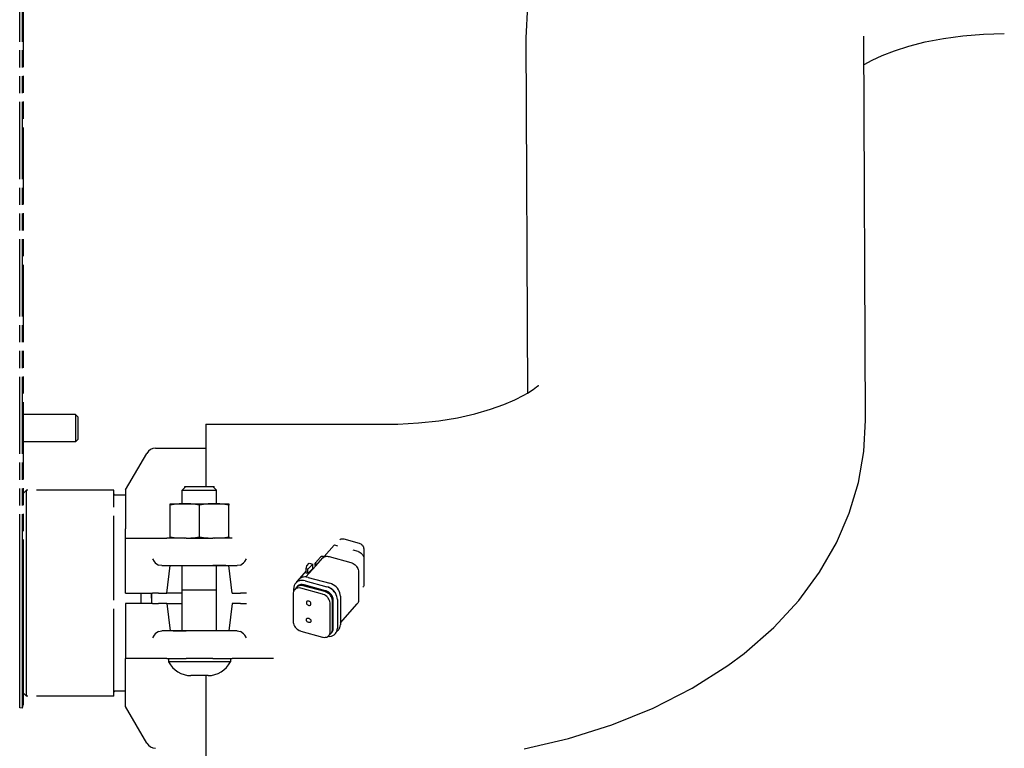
# Model space of a CAD drawing. Extents: x -156717 to 425753, y -51191 to 363295.
# Tile 284 of 502: x 136408 to 136695, y 112214 to 112426. Entities that reach past the tile are written whole.
import ezdxf

# ---------------------------------------------------------------- set-up
doc = ezdxf.new("R2010")
doc.units = 0
doc.header["$LTSCALE"] = 50
doc.linetypes.add('HIDDEN', pattern=[9.525, 6.35, -3.175])
doc.linetypes.add('PHANTOM', pattern=[0.8, 0.45, -0.05, 0.1, -0.05, 0.1, -0.05])
doc.layers.get('0').update_dxf_attribs({"linetype": 'CONTINUOUS'})
doc.layers.add('DEFAULT_2', color=8, linetype='HIDDEN')
doc.layers.add('DEFAULT_3', color=7, linetype='PHANTOM')

msp = doc.modelspace()

# ---------------------------------------------------------------- linework, layer by layer
at = {"color": 7, "linetype": 'Continuous'}
for p, q in [((136555.39077, 112420.36114), (136555.90964, 112429.64176)), ((136654.20858, 112309.10388), (136653.7041, 112420.80516)), ((136676.8425, 112420.16027), (136682.51286, 112420.93928)), ((136682.51286, 112420.93928), (136688.46407, 112421.4255)), ((136688.46407, 112421.4255), (136694.56026, 112421.5908)), ((136555.8578, 112316.95238), (136555.39077, 112420.36114)), ((136662.58613, 112416.56704), (136666.78965, 112417.91131)), ((136666.78965, 112417.91131), (136671.57115, 112419.13256)), ((136671.57115, 112419.13256), (136676.8425, 112420.16027)), ((136656.07194, 112413.80563), (136659.00648, 112415.17316)), ((136659.00648, 112415.17316), (136662.58613, 112416.56704)), ((136653.74154, 112412.51435), (136653.78903, 112412.54528)), ((136653.78903, 112412.54528), (136656.07194, 112413.80563)), ((136555.77075, 112316.89598), (136557.40486, 112317.95479)), ((136557.40486, 112317.95479), (136558.43923, 112318.74171)), ((136558.43923, 112318.74171), (136558.94121, 112319.19036)), ((136558.94121, 112319.19036), (136558.97257, 112319.22182)), ((136548.88708, 112313.59507), (136552.13431, 112314.98048)), ((136552.13431, 112314.98048), (136554.7249, 112316.29425)), ((136554.7249, 112316.29425), (136555.77075, 112316.89598)), ((136540.47996, 112310.92142), (136544.98434, 112312.21406)), ((136544.98434, 112312.21406), (136548.88708, 112313.59507)), ((136524.11007, 112308.2416), (136529.93476, 112308.87696)), ((136529.93476, 112308.87696), (136535.43205, 112309.78751)), ((136535.43205, 112309.78751), (136540.47996, 112310.92142)), ((136653.70289, 112299.93695), (136654.20858, 112309.10388)), ((136462.20018, 112307.87423), (136515.03908, 112307.87423)), ((136462.20018, 112307.87423), (136462.20018, 112289.72158)), ((136515.03908, 112307.87423), (136518.0853, 112307.9154)), ((136518.0853, 112307.9154), (136524.11007, 112308.2416)), ((136447.55007, 112300.87768), (136462.20018, 112300.87768)), ((136438.81675, 112288.75156), (136444.95162, 112299.37746)), ((136652.12769, 112290.94516), (136653.70289, 112299.93695)), ((136455.31915, 112288.72143), (136456.19428, 112289.59656)), ((136455.31915, 112288.72143), (136456.19428, 112289.59656)), ((136456.06926, 112289.72158), (136456.07589, 112289.72158)), ((136456.07589, 112289.72158), (136456.09575, 112289.72158)), ((136456.09575, 112289.72158), (136456.13129, 112289.72158)), ((136456.13129, 112289.72158), (136456.17821, 112289.72158)), ((136456.17821, 112289.72158), (136456.2422, 112289.72158)), ((136456.19428, 112289.59656), (136456.3193, 112289.72158)), ((136456.19428, 112289.59656), (136456.3193, 112289.72158)), ((136456.2422, 112289.72158), (136456.3187, 112289.72158)), ((136456.3187, 112289.72158), (136456.68891, 112289.72158)), ((136456.3193, 112289.72158), (136464.32046, 112289.72158)), ((136456.68891, 112289.72158), (136457.21756, 112289.72158)), ((136457.21756, 112289.72158), (136457.8652, 112289.72158)), ((136457.8652, 112289.72158), (136458.62672, 112289.72158)), ((136458.62672, 112289.72158), (136459.44527, 112289.72158)), ((136459.44527, 112289.72158), (136460.31439, 112289.72158)), ((136460.31439, 112289.72158), (136461.16921, 112289.72158)), ((136461.16921, 112289.72158), (136462.00297, 112289.72158)), ((136462.00297, 112289.72158), (136462.76559, 112289.72158)), ((136462.76559, 112289.72158), (136463.41469, 112289.72158)), ((136463.41469, 112289.72158), (136463.94514, 112289.72158)), ((136463.94514, 112289.72158), (136464.32106, 112289.72158)), ((136464.44548, 112289.59656), (136464.32046, 112289.72158)), ((136464.44548, 112289.59656), (136464.32046, 112289.72158)), ((136464.32106, 112289.72158), (136464.39491, 112289.72158)), ((136464.39491, 112289.72158), (136464.45605, 112289.72158)), ((136465.32061, 112288.72143), (136464.44548, 112289.59656)), ((136465.32061, 112288.72143), (136464.44548, 112289.59656)), ((136464.45605, 112289.72158), (136464.50687, 112289.72158)), ((136464.50687, 112289.72158), (136464.54125, 112289.72158)), ((136464.54125, 112289.72158), (136464.56334, 112289.72158)), ((136464.56334, 112289.72158), (136464.5705, 112289.72158)), ((136649.44818, 112281.99571), (136652.12769, 112290.94516)), ((136438.81675, 112288.75106), (136438.81675, 112285.87502)), ((136455.31915, 112284.72085), (136455.31915, 112288.72143)), ((136455.31915, 112284.72085), (136455.31915, 112288.72143)), ((136455.31915, 112288.72143), (136455.42843, 112288.72143)), ((136455.42843, 112288.72143), (136456.27421, 112288.72143)), ((136456.27421, 112288.72143), (136457.81952, 112288.72143)), ((136457.81952, 112288.72143), (136459.79716, 112288.72143)), ((136459.79716, 112288.72143), (136460.8426, 112288.72143)), ((136460.8426, 112288.72143), (136462.82025, 112288.72143)), ((136462.82025, 112288.72143), (136464.36556, 112288.72143)), ((136464.36556, 112288.72143), (136465.21133, 112288.72143)), ((136465.21133, 112288.72143), (136465.32061, 112288.72143)), ((136465.32061, 112284.72085), (136465.32061, 112288.72143)), ((136465.32061, 112284.72085), (136465.32061, 112288.72143)), ((136438.81675, 112285.87502), (136438.81675, 112277.47089)), ((136451.81864, 112284.72085), (136456.06926, 112284.72085)), ((136451.81864, 112284.35296), (136451.81864, 112284.72085)), ((136453.53054, 112284.59009), (136451.81864, 112284.35296)), ((136451.81864, 112275.08728), (136451.81864, 112284.35296)), ((136454.37925, 112284.66297), (136453.53054, 112284.59009)), ((136456.06926, 112284.72085), (136454.37925, 112284.66297)), ((136456.06926, 112284.72085), (136464.5705, 112284.72085)), ((136457.75927, 112284.66297), (136456.06926, 112284.72085)), ((136458.60798, 112284.59009), (136457.75927, 112284.66297)), ((136460.31988, 112284.35296), (136458.60798, 112284.59009)), ((136462.03178, 112284.59009), (136460.31988, 112284.35296)), ((136460.31988, 112275.08728), (136460.31988, 112284.35296)), ((136462.88049, 112284.66297), (136462.03178, 112284.59009)), ((136464.5705, 112284.72085), (136462.88049, 112284.66297)), ((136464.5705, 112284.72085), (136468.82112, 112284.72085)), ((136466.26051, 112284.66297), (136464.5705, 112284.72085)), ((136467.10922, 112284.59009), (136466.26051, 112284.66297)), ((136468.82112, 112284.35296), (136467.10922, 112284.59009)), ((136468.82112, 112284.72085), (136468.82112, 112284.35296)), ((136468.82112, 112275.08728), (136468.82112, 112284.35296)), ((136645.71828, 112273.3447), (136649.44818, 112281.99571)), ((136438.81675, 112274.71939), (136438.81675, 112277.47089)), ((136438.81675, 112258.71706), (136438.81675, 112274.71939)), ((136438.81675, 112274.71939), (136441.48701, 112274.71939)), ((136441.48701, 112274.71939), (136447.55007, 112274.71939)), ((136447.55007, 112274.71939), (136450.83549, 112274.71939)), ((136451.81864, 112274.71939), (136450.83549, 112274.71939)), ((136451.81864, 112274.71939), (136451.81864, 112275.08728)), ((136451.81864, 112275.08728), (136453.53054, 112274.85015)), ((136456.06926, 112274.71939), (136451.81864, 112274.71939)), ((136453.53054, 112274.85015), (136454.37925, 112274.77727)), ((136454.37925, 112274.77727), (136456.06926, 112274.71939)), ((136456.44794, 112274.71939), (136456.06926, 112274.71939)), ((136456.44749, 112274.73235), (136457.75927, 112274.77727)), ((136456.44794, 112274.71939), (136464.19183, 112274.71939)), ((136457.75927, 112274.77727), (136458.60798, 112274.85015)), ((136458.60798, 112274.85015), (136460.31988, 112275.08728)), ((136460.31988, 112275.08728), (136462.03178, 112274.85015)), ((136462.03178, 112274.85015), (136462.88049, 112274.77727)), ((136462.88049, 112274.77727), (136464.19227, 112274.73235)), ((136464.5705, 112274.71939), (136464.19183, 112274.71939)), ((136464.5705, 112274.71939), (136466.26051, 112274.77727)), ((136468.82112, 112274.71939), (136464.5705, 112274.71939)), ((136466.26051, 112274.77727), (136467.10922, 112274.85015)), ((136467.10922, 112274.85015), (136468.82112, 112275.08728)), ((136468.82112, 112275.08728), (136468.82112, 112274.71939)), ((136469.80427, 112274.71939), (136468.82112, 112274.71939)), ((136501.34145, 112274.41006), (136501.54512, 112274.50886)), ((136501.54512, 112274.50886), (136501.77749, 112274.55992)), ((136501.77749, 112274.55992), (136502.02962, 112274.56127)), ((136502.02962, 112274.56127), (136502.29183, 112274.51285)), ((136502.29183, 112274.51285), (136506.77195, 112273.27646)), ((136496.57308, 112269.35411), (136499.54375, 112272.68795)), ((136496.57758, 112269.35287), (136499.54687, 112272.68516)), ((136499.54373, 112272.68793), (136499.61848, 112272.76552)), ((136499.54687, 112272.68516), (136499.61848, 112272.76552)), ((136499.61848, 112272.76552), (136500.5145, 112272.51824)), ((136501.17177, 112274.26447), (136501.34145, 112274.41006)), ((136506.77195, 112273.27646), (136507.03416, 112273.18015)), ((136507.03416, 112273.18015), (136507.28629, 112273.03964)), ((136507.28629, 112273.03964), (136507.51866, 112272.86033)), ((136507.51866, 112272.86033), (136507.72233, 112272.64911)), ((136507.72233, 112272.64911), (136507.88948, 112272.4141)), ((136507.88948, 112272.4141), (136508.01368, 112272.16433)), ((136508.01368, 112272.16433), (136508.09017, 112271.9094)), ((136508.09017, 112271.9094), (136508.11599, 112271.65911)), ((136508.11599, 112271.65911), (136508.11599, 112269.20337)), ((136640.81129, 112264.80867), (136645.71828, 112273.3447)), ((136494.04592, 112267.56643), (136495.50906, 112269.20844)), ((136494.14122, 112266.62495), (136496.21126, 112268.94806)), ((136495.53675, 112269.23557), (136495.50906, 112269.20844)), ((136495.60756, 112269.28383), (136495.53675, 112269.23557)), ((136495.64985, 112269.30438), (136495.60756, 112269.28383)), ((136495.74533, 112269.33692), (136495.64985, 112269.30438)), ((136495.79738, 112269.34852), (136495.74533, 112269.33692)), ((136496.07497, 112269.40059), (136495.79738, 112269.34852)), ((136496.12902, 112269.40888), (136496.07497, 112269.40059)), ((136496.24042, 112269.41514), (136496.12902, 112269.40888)), ((136496.21126, 112268.94806), (136496.28286, 112269.02841)), ((136496.29643, 112269.41303), (136496.24042, 112269.41514)), ((136496.28286, 112269.02841), (136496.57308, 112269.35411)), ((136496.28599, 112269.02563), (136496.57758, 112269.35287)), ((136496.28599, 112269.02563), (136496.49528, 112269.19149)), ((136496.40529, 112269.39846), (136496.29643, 112269.41303)), ((136496.45684, 112269.38619), (136496.40529, 112269.39846)), ((136496.45684, 112269.38619), (136496.57308, 112269.35411)), ((136496.49528, 112269.19149), (136496.72468, 112269.31227)), ((136496.72468, 112269.31227), (136496.73673, 112269.31861)), ((136496.73673, 112269.31861), (136497.00543, 112269.40441)), ((136497.00543, 112269.40441), (136497.14831, 112269.43123)), ((136497.14831, 112269.43123), (136497.44752, 112269.45204)), ((136497.44752, 112269.45204), (136497.75954, 112269.42882)), ((136497.75954, 112269.42882), (136498.07804, 112269.36203)), ((136498.07804, 112269.36203), (136504.35021, 112267.63108)), ((136504.99463, 112271.28185), (136506.39242, 112270.8961)), ((136506.39242, 112270.8961), (136506.54041, 112270.84958)), ((136506.54041, 112270.84958), (136506.83235, 112270.72384)), ((136506.83235, 112270.72384), (136507.11228, 112270.55746)), ((136507.11228, 112270.55746), (136507.37258, 112270.35499)), ((136507.37258, 112270.35499), (136507.60615, 112270.12194)), ((136507.60615, 112270.12194), (136507.71088, 112269.99591)), ((136507.71088, 112269.99591), (136507.89267, 112269.72914)), ((136507.89267, 112269.72914), (136508.03354, 112269.44887)), ((136508.03354, 112269.44887), (136508.11599, 112269.20337)), ((136508.11599, 112269.20337), (136508.12964, 112269.16274)), ((136508.12964, 112269.16274), (136508.17835, 112268.87856)), ((136508.17835, 112268.87856), (136508.18447, 112268.73963)), ((136446.60091, 112268.71852), (136447.09985, 112267.9069)), ((136447.09985, 112267.9069), (136447.46254, 112267.52577)), ((136447.46254, 112267.52577), (136448.41379, 112266.90564)), ((136449.34654, 112266.71823), (136448.41379, 112266.90565)), ((136449.34654, 112266.71823), (136451.81864, 112266.71823)), ((136450.8185, 112258.71706), (136451.81864, 112266.71823)), ((136451.81864, 112266.71823), (136452.64837, 112266.71823)), ((136452.64837, 112266.71823), (136456.44794, 112266.71823)), ((136455.31915, 112259.71721), (136455.31915, 112266.71823)), ((136455.31915, 112259.71721), (136455.31915, 112266.71823)), ((136456.44794, 112266.71823), (136464.19183, 112266.71823)), ((136464.19183, 112266.71823), (136467.99139, 112266.71823)), ((136466.02964, 112266.71823), (136464.19183, 112266.71823)), ((136465.32061, 112259.71721), (136465.32061, 112266.71823)), ((136465.32061, 112259.71721), (136465.32061, 112266.71823)), ((136466.83016, 112266.71823), (136466.02964, 112266.71823)), ((136467.99139, 112266.71823), (136466.83016, 112266.71823)), ((136467.99139, 112266.71823), (136468.82112, 112266.71823)), ((136469.82127, 112258.71706), (136468.82112, 112266.71823)), ((136468.82112, 112266.71823), (136471.29322, 112266.71823)), ((136472.22597, 112266.90565), (136471.29322, 112266.71823)), ((136472.22597, 112266.90564), (136473.17723, 112267.52577)), ((136473.17723, 112267.52577), (136473.53992, 112267.9069)), ((136473.53992, 112267.9069), (136474.03885, 112268.71852)), ((136491.2824, 112263.41664), (136494.14122, 112266.62495)), ((136491.36381, 112265.82151), (136491.59106, 112266.69071)), ((136491.59106, 112266.69071), (136492.25755, 112267.43869)), ((136493.33278, 112267.14196), (136491.81182, 112265.69788)), ((136493.33278, 112265.89552), (136491.81182, 112264.45144)), ((136492.25755, 112267.43869), (136493.33278, 112267.14196)), ((136493.33278, 112265.89552), (136493.33278, 112267.14196)), ((136493.99386, 112266.81957), (136493.99386, 112267.44279)), ((136494.00577, 112267.50316), (136493.99387, 112267.44278)), ((136493.99387, 112267.44278), (136494.01128, 112267.36998)), ((136494.01128, 112266.74676), (136493.99387, 112266.81956)), ((136494.04592, 112267.56643), (136494.00577, 112267.50316)), ((136494.01128, 112267.36998), (136494.03054, 112267.33817)), ((136494.03054, 112266.71495), (136494.01128, 112266.74676)), ((136494.03054, 112267.33817), (136494.089, 112267.27949)), ((136494.089, 112266.65628), (136494.03054, 112266.71495)), ((136494.089, 112267.27949), (136494.17099, 112267.2303)), ((136494.14122, 112266.62495), (136494.089, 112266.65628)), ((136494.17099, 112267.2303), (136494.27177, 112267.19346)), ((136494.57358, 112267.11017), (136494.27177, 112267.19346)), ((136504.35021, 112267.63108), (136504.68407, 112267.51574)), ((136504.68407, 112267.51574), (136505.01048, 112267.35658)), ((136505.01048, 112267.35658), (136505.32214, 112267.15713)), ((136505.32214, 112267.15713), (136505.61208, 112266.92187)), ((136505.61208, 112266.92187), (136505.87384, 112266.65605)), ((136505.87384, 112266.65605), (136505.99229, 112266.51351)), ((136505.99229, 112266.51351), (136506.20104, 112266.21315)), ((136506.20104, 112266.21315), (136506.36844, 112265.89806)), ((136506.36844, 112265.89806), (136506.49075, 112265.57528)), ((136508.18447, 112268.73963), (136508.18447, 112261.26101)), ((136491.36381, 112265.18925), (136488.7029, 112262.20304)), ((136489.9236, 112263.16905), (136489.56384, 112262.94606)), ((136490.33175, 112263.32701), (136489.9236, 112263.16905)), ((136490.55136, 112263.37981), (136490.33175, 112263.32701)), ((136491.0156, 112263.43032), (136490.55136, 112263.37981)), ((136491.2824, 112263.41664), (136491.0156, 112263.43032)), ((136491.50237, 112263.40535), (136491.2824, 112263.41664)), ((136491.36381, 112265.18925), (136491.36381, 112265.82151)), ((136491.81182, 112265.69788), (136491.36381, 112265.82151)), ((136491.36381, 112264.57508), (136491.36381, 112265.18925)), ((136491.81182, 112264.45144), (136491.36381, 112264.57508)), ((136491.99934, 112263.30501), (136491.50237, 112263.40535)), ((136491.81182, 112264.45144), (136491.81182, 112265.69788)), ((136491.99934, 112263.30501), (136498.27151, 112261.57407)), ((136506.49075, 112265.57528), (136506.56525, 112265.25202)), ((136506.56525, 112265.25202), (136506.59027, 112264.93549)), ((136506.59027, 112264.93549), (136506.59027, 112256.62592)), ((136634.74591, 112256.57659), (136640.81129, 112264.80867)), ((136487.79237, 112260.48839), (136487.75461, 112260.03793)), ((136487.90336, 112260.90718), (136487.79237, 112260.48839)), ((136488.08285, 112261.28546), (136487.90336, 112260.90718)), ((136488.64327, 112260.45486), (136487.99112, 112259.72299)), ((136488.32555, 112261.61671), (136488.08285, 112261.28546)), ((136488.36999, 112261.66657), (136488.32555, 112261.61671)), ((136488.67518, 112261.94875), (136488.36999, 112261.66657)), ((136488.50289, 112261.80937), (136488.50113, 112261.78783)), ((136488.57012, 112262.01136), (136488.50289, 112261.80937)), ((136488.7029, 112262.20304), (136488.57012, 112262.01136)), ((136488.95807, 112260.21031), (136488.6327, 112260.13681)), ((136488.65762, 112260.47096), (136488.64327, 112260.45486)), ((136488.66592, 112260.47849), (136488.65761, 112260.47096)), ((136488.6822, 112260.49327), (136488.66592, 112260.47849)), ((136488.87046, 112262.0698), (136488.67518, 112261.94875)), ((136488.87978, 112260.72029), (136488.67983, 112260.4959)), ((136488.89854, 112260.69428), (136488.67983, 112260.49589)), ((136488.87633, 112260.66935), (136488.6822, 112260.49327)), ((136488.97152, 112262.28276), (136488.87046, 112262.0698)), ((136489.03494, 112262.17174), (136488.87046, 112262.0698)), ((136489.00724, 112260.75462), (136488.87633, 112260.66935)), ((136489.09849, 112260.91867), (136488.87977, 112260.72028)), ((136489.02946, 112260.77956), (136488.89854, 112260.69428)), ((136489.30799, 112260.22515), (136488.95807, 112260.21031)), ((136489.21422, 112262.61401), (136488.97152, 112262.28276)), ((136489.29919, 112260.88479), (136489.00724, 112260.75462)), ((136489.32141, 112260.90972), (136489.02946, 112260.77956)), ((136489.44309, 112262.32971), (136489.03494, 112262.17174)), ((136489.22941, 112261.00395), (136489.09849, 112260.91867)), ((136489.25865, 112262.66388), (136489.21422, 112262.61401)), ((136489.52136, 112261.13412), (136489.22941, 112261.00395)), ((136489.56384, 112262.94606), (136489.25865, 112262.66388)), ((136489.62457, 112260.95829), (136489.29919, 112260.88479)), ((136489.67291, 112260.18091), (136489.30799, 112260.22515)), ((136489.64679, 112260.98323), (136489.32141, 112260.90972)), ((136489.6627, 112262.38251), (136489.44309, 112262.32971)), ((136489.84674, 112261.20762), (136489.52136, 112261.13412)), ((136489.97449, 112260.97313), (136489.62457, 112260.95829)), ((136489.99671, 112260.99806), (136489.64679, 112260.98323)), ((136490.12694, 112262.43302), (136489.6627, 112262.38251)), ((136489.85789, 112260.13696), (136489.67291, 112260.18091)), ((136490.19666, 112261.22245), (136489.84674, 112261.20762)), ((136490.06166, 112260.96256), (136489.97449, 112260.97313)), ((136490.36163, 112260.95383), (136489.99671, 112260.99806)), ((136490.33941, 112260.92889), (136490.06166, 112260.96256)), ((136490.39374, 112262.41933), (136490.12694, 112262.43302)), ((136490.56158, 112261.17822), (136490.19666, 112261.22245)), ((136490.52439, 112260.88494), (136490.33941, 112260.92889)), ((136490.54661, 112260.90987), (136490.36163, 112260.95383)), ((136490.40257, 112262.41888), (136490.39374, 112262.41933)), ((136490.6137, 112262.40805), (136490.40257, 112262.41888)), ((136496.79657, 112259.15399), (136490.52439, 112260.88494)), ((136496.81878, 112259.17893), (136490.54661, 112260.90987)), ((136490.74656, 112261.13426), (136490.56158, 112261.17822)), ((136491.11067, 112262.30771), (136490.6137, 112262.40805)), ((136497.01873, 112259.40332), (136490.74656, 112261.13426)), ((136491.11067, 112262.30771), (136497.38285, 112260.57676)), ((136497.8671, 112260.40786), (136497.38285, 112260.57676)), ((136497.9074, 112260.40062), (136497.81376, 112260.42647)), ((136498.33656, 112260.17375), (136497.8671, 112260.40786)), ((136498.09238, 112260.34248), (136497.9074, 112260.40062)), ((136498.4573, 112260.1853), (136498.09238, 112260.34248)), ((136498.75577, 112261.40516), (136498.27151, 112261.57407)), ((136498.78079, 112259.88016), (136498.33656, 112260.17375)), ((136498.80722, 112259.97733), (136498.4573, 112260.1853)), ((136499.22522, 112261.17106), (136498.75577, 112261.40516)), ((136499.66945, 112260.87746), (136499.22522, 112261.17106)), ((136500.07865, 112260.53112), (136499.66945, 112260.87746)), ((136500.44376, 112260.13955), (136500.07865, 112260.53112)), ((136507.89267, 112260.43256), (136507.88585, 112260.42483)), ((136508.03354, 112260.63508), (136507.89267, 112260.43256)), ((136508.12964, 112260.86816), (136508.03354, 112260.63508)), ((136508.17835, 112261.12546), (136508.12964, 112260.86816)), ((136508.18447, 112261.26101), (136508.17835, 112261.12546)), ((136438.81675, 112258.71706), (136446.60091, 112258.71706)), ((136446.31784, 112257.21684), (136446.31784, 112258.71706)), ((136446.31784, 112258.71706), (136446.31784, 112257.21684)), ((136448.41379, 112258.71706), (136446.60091, 112258.71706)), ((136448.41379, 112258.71706), (136450.8185, 112258.71706)), ((136455.31915, 112258.71706), (136450.8185, 112258.71706)), ((136455.31915, 112259.71721), (136455.32388, 112259.71721)), ((136455.31915, 112247.71546), (136455.31915, 112259.71721)), ((136455.31915, 112247.71546), (136455.31915, 112259.71721)), ((136455.32388, 112259.71721), (136455.33712, 112259.71721)), ((136455.33712, 112259.71721), (136455.35893, 112259.71721)), ((136455.35893, 112259.71721), (136455.38935, 112259.71721)), ((136455.38935, 112259.71721), (136455.42843, 112259.71721)), ((136455.42843, 112259.71721), (136455.47618, 112259.71721)), ((136455.47618, 112259.71721), (136455.5325, 112259.71721)), ((136455.5325, 112259.71721), (136455.59725, 112259.71721)), ((136455.59725, 112259.71721), (136455.67029, 112259.71721)), ((136455.67029, 112259.71721), (136455.75149, 112259.71721)), ((136455.75149, 112259.71721), (136455.8407, 112259.71721)), ((136455.8407, 112259.71721), (136455.93776, 112259.71721)), ((136455.93776, 112259.71721), (136456.04248, 112259.71721)), ((136456.04248, 112259.71721), (136456.15469, 112259.71721)), ((136456.15469, 112259.71721), (136456.27421, 112259.71721)), ((136456.27421, 112259.71721), (136456.40084, 112259.71721)), ((136456.40084, 112259.71721), (136456.53436, 112259.71721)), ((136456.53436, 112259.71721), (136456.67452, 112259.71721)), ((136456.67452, 112259.71721), (136456.82106, 112259.71721)), ((136456.82106, 112259.71721), (136456.97374, 112259.71721)), ((136456.97374, 112259.71721), (136457.1323, 112259.71721)), ((136457.1323, 112259.71721), (136457.29646, 112259.71721)), ((136457.29646, 112259.71721), (136457.46591, 112259.71721)), ((136457.46591, 112259.71721), (136457.64036, 112259.71721)), ((136457.64036, 112259.71721), (136457.81952, 112259.71721)), ((136457.81952, 112259.71721), (136458.00307, 112259.71721)), ((136458.00307, 112259.71721), (136458.19068, 112259.71721)), ((136458.19068, 112259.71721), (136458.38203, 112259.71721)), ((136458.38203, 112259.71721), (136458.57677, 112259.71721)), ((136458.57677, 112259.71721), (136458.77457, 112259.71721)), ((136458.77457, 112259.71721), (136458.97509, 112259.71721)), ((136458.97509, 112259.71721), (136459.17797, 112259.71721)), ((136459.17797, 112259.71721), (136459.38284, 112259.71721)), ((136459.38284, 112259.71721), (136459.58936, 112259.71721)), ((136459.58936, 112259.71721), (136459.79716, 112259.71721)), ((136459.79716, 112259.71721), (136460.00588, 112259.71721)), ((136460.00588, 112259.71721), (136460.21515, 112259.71721)), ((136460.21515, 112259.71721), (136460.42461, 112259.71721)), ((136460.42461, 112259.71721), (136460.63388, 112259.71721)), ((136460.63388, 112259.71721), (136460.8426, 112259.71721)), ((136460.8426, 112259.71721), (136461.0504, 112259.71721)), ((136461.0504, 112259.71721), (136461.25692, 112259.71721)), ((136461.25692, 112259.71721), (136461.4618, 112259.71721)), ((136461.4618, 112259.71721), (136461.66468, 112259.71721)), ((136461.66468, 112259.71721), (136461.86519, 112259.71721)), ((136461.86519, 112259.71721), (136462.06299, 112259.71721)), ((136462.06299, 112259.71721), (136462.25773, 112259.71721)), ((136462.25773, 112259.71721), (136462.44908, 112259.71721)), ((136462.44908, 112259.71721), (136462.6367, 112259.71721)), ((136462.6367, 112259.71721), (136462.82025, 112259.71721)), ((136462.82025, 112259.71721), (136462.9994, 112259.71721)), ((136462.9994, 112259.71721), (136463.17385, 112259.71721)), ((136463.17385, 112259.71721), (136463.3433, 112259.71721)), ((136463.3433, 112259.71721), (136463.50746, 112259.71721)), ((136463.50746, 112259.71721), (136463.66602, 112259.71721)), ((136463.66602, 112259.71721), (136463.8187, 112259.71721)), ((136463.8187, 112259.71721), (136463.96524, 112259.71721)), ((136463.96524, 112259.71721), (136464.1054, 112259.71721)), ((136464.1054, 112259.71721), (136464.23892, 112259.71721)), ((136464.23892, 112259.71721), (136464.36556, 112259.71721)), ((136464.36556, 112259.71721), (136464.48507, 112259.71721)), ((136464.48507, 112259.71721), (136464.59728, 112259.71721)), ((136464.59728, 112259.71721), (136464.702, 112259.71721)), ((136464.702, 112259.71721), (136464.79906, 112259.71721)), ((136464.79906, 112259.71721), (136464.88827, 112259.71721)), ((136464.88827, 112259.71721), (136464.96947, 112259.71721)), ((136464.96947, 112259.71721), (136465.04252, 112259.71721)), ((136465.04252, 112259.71721), (136465.10726, 112259.71721)), ((136465.10726, 112259.71721), (136465.16358, 112259.71721)), ((136465.16358, 112259.71721), (136465.21133, 112259.71721)), ((136465.21133, 112259.71721), (136465.25041, 112259.71721)), ((136465.25041, 112259.71721), (136465.28083, 112259.71721)), ((136465.28083, 112259.71721), (136465.30264, 112259.71721)), ((136465.30264, 112259.71721), (136465.31589, 112259.71721)), ((136465.31589, 112259.71721), (136465.32061, 112259.71721)), ((136465.32061, 112247.71546), (136465.32061, 112259.71721)), ((136465.32061, 112247.71546), (136465.32061, 112259.71721)), ((136469.82127, 112258.71706), (136472.22597, 112258.71706)), ((136474.03885, 112258.71706), (136472.22597, 112258.71706)), ((136487.62548, 112258.8472), (136487.61783, 112258.67776)), ((136487.61783, 112258.67776), (136487.61783, 112250.36818)), ((136487.68638, 112259.16881), (136487.62548, 112258.8472)), ((136487.75461, 112259.33429), (136487.68638, 112259.16881)), ((136487.75461, 112259.33429), (136487.75461, 112260.03793)), ((136487.80651, 112259.46017), (136487.75461, 112259.33429)), ((136487.98259, 112259.71332), (136487.80651, 112259.46017)), ((136487.99111, 112259.72298), (136487.98259, 112259.71332)), ((136488.20983, 112259.92137), (136487.99111, 112259.72298)), ((136488.34074, 112260.00665), (136488.20983, 112259.92137)), ((136488.6327, 112260.13681), (136488.34074, 112260.00665)), ((136496.13007, 112258.40601), (136489.85789, 112260.13696)), ((136496.31505, 112258.34787), (136496.13007, 112258.40601)), ((136496.67997, 112258.19069), (136496.31505, 112258.34787)), ((136497.02989, 112257.98272), (136496.67997, 112258.19069)), ((136496.98155, 112259.09585), (136496.79657, 112259.15399)), ((136497.00377, 112259.12078), (136496.81878, 112259.17893)), ((136497.34647, 112258.93867), (136496.98155, 112259.09585)), ((136497.36869, 112258.9636), (136497.00377, 112259.12078)), ((136497.20372, 112259.34517), (136497.01873, 112259.40332)), ((136497.35527, 112257.72962), (136497.02989, 112257.98272)), ((136497.56864, 112259.18799), (136497.20372, 112259.34517)), ((136497.69639, 112258.73069), (136497.34647, 112258.93867)), ((136497.64722, 112257.43832), (136497.35527, 112257.72962)), ((136497.71861, 112258.75563), (136497.36869, 112258.9636)), ((136497.91856, 112258.98002), (136497.56864, 112259.18799)), ((136497.77814, 112257.28078), (136497.64722, 112257.43832)), ((136498.02177, 112258.4776), (136497.69639, 112258.73069)), ((136498.04398, 112258.50254), (136497.71861, 112258.75563)), ((136498.24393, 112258.72693), (136497.91856, 112258.98002)), ((136498.31372, 112258.1863), (136498.02177, 112258.4776)), ((136498.33594, 112258.21123), (136498.04398, 112258.50254)), ((136498.53589, 112258.43562), (136498.24393, 112258.72693)), ((136498.44463, 112258.02876), (136498.31372, 112258.1863)), ((136498.46685, 112258.05369), (136498.33594, 112258.21123)), ((136498.67187, 112257.69529), (136498.44463, 112258.02876)), ((136498.69409, 112257.72023), (136498.46685, 112258.05369)), ((136498.6668, 112258.27808), (136498.53589, 112258.43562)), ((136498.89404, 112257.94462), (136498.6668, 112258.27808)), ((136498.84796, 112257.34495), (136498.67187, 112257.69529)), ((136498.87017, 112257.36988), (136498.69409, 112257.72023)), ((136499.18999, 112259.53381), (136498.78079, 112259.88016)), ((136499.1326, 112259.72423), (136498.80722, 112259.97733)), ((136498.96808, 112256.98729), (136498.84796, 112257.34495)), ((136498.9903, 112257.01222), (136498.87017, 112257.36988)), ((136499.07012, 112257.59428), (136498.89404, 112257.94462)), ((136499.19025, 112257.23662), (136499.07012, 112257.59428)), ((136499.42455, 112259.43293), (136499.1326, 112259.72423)), ((136499.5551, 112259.14225), (136499.18999, 112259.53381)), ((136499.55546, 112259.27539), (136499.42455, 112259.43293)), ((136499.86744, 112258.71422), (136499.5551, 112259.14225)), ((136499.7827, 112258.94192), (136499.55546, 112259.27539)), ((136499.95879, 112258.59158), (136499.7827, 112258.94192)), ((136500.11942, 112258.25919), (136499.86744, 112258.71422)), ((136499.99491, 112258.48403), (136499.95879, 112258.59158)), ((136500.30452, 112257.78734), (136500.11942, 112258.25919)), ((136500.41736, 112257.31085), (136500.30452, 112257.78734)), ((136500.45502, 112256.84351), (136500.41736, 112257.31085)), ((136500.75611, 112259.71152), (136500.44376, 112260.13955)), ((136501.00808, 112259.2565), (136500.75611, 112259.71152)), ((136501.19319, 112258.78464), (136501.00808, 112259.2565)), ((136501.30602, 112258.30815), (136501.19319, 112258.78464)), ((136501.34368, 112257.84082), (136501.30602, 112258.30815)), ((136501.34368, 112257.84082), (136501.34368, 112250.11161)), ((136438.81675, 112255.71662), (136438.81675, 112239.71429)), ((136446.60091, 112255.71662), (136438.81675, 112255.71662)), ((136446.31784, 112257.21684), (136446.31784, 112255.71662)), ((136446.60091, 112255.71662), (136448.41379, 112255.71662)), ((136450.8185, 112255.71662), (136448.41379, 112255.71662)), ((136450.8185, 112255.71662), (136451.81864, 112247.71546)), ((136450.8185, 112255.71662), (136455.31915, 112255.71662)), ((136469.82127, 112255.71662), (136468.82112, 112247.71546)), ((136472.22597, 112255.71662), (136469.82127, 112255.71662)), ((136472.22597, 112255.71662), (136474.03885, 112255.71662)), ((136491.45043, 112256.12488), (136491.42692, 112255.99838)), ((136491.42692, 112255.99838), (136491.42692, 112255.9309)), ((136491.42692, 112255.9309), (136491.45043, 112255.79142)), ((136491.50422, 112256.23523), (136491.45043, 112256.12488)), ((136491.45043, 112255.79142), (136491.50422, 112255.65139)), ((136491.53793, 112256.27849), (136491.50422, 112256.23523)), ((136491.50422, 112255.65139), (136491.58577, 112255.51734)), ((136491.58577, 112256.32427), (136491.53793, 112256.27849)), ((136491.69127, 112256.38783), (136491.58577, 112256.32427)), ((136491.58577, 112255.51734), (136491.69127, 112255.39555)), ((136491.81578, 112256.42294), (136491.69127, 112256.38783)), ((136491.69127, 112255.39555), (136491.81578, 112255.29171)), ((136491.95349, 112256.42797), (136491.81578, 112256.42294)), ((136491.81578, 112255.29171), (136491.95349, 112255.21067)), ((136492.09796, 112256.40267), (136491.95349, 112256.42797)), ((136491.95349, 112255.21067), (136492.09796, 112255.15624)), ((136492.24242, 112256.34823), (136492.09796, 112256.40267)), ((136492.09796, 112255.15624), (136492.24242, 112255.13094)), ((136492.38013, 112256.2672), (136492.24242, 112256.34823)), ((136492.24242, 112255.13094), (136492.38013, 112255.13596)), ((136492.50465, 112256.16336), (136492.38013, 112256.2672)), ((136492.38013, 112255.13596), (136492.50465, 112255.17108)), ((136492.61014, 112256.04157), (136492.50465, 112256.16336)), ((136492.50465, 112255.17108), (136492.61014, 112255.23464)), ((136492.69169, 112255.90752), (136492.61014, 112256.04157)), ((136492.61014, 112255.23464), (136492.65798, 112255.28042)), ((136492.65798, 112255.28042), (136492.69169, 112255.32368)), ((136492.74548, 112255.76748), (136492.69169, 112255.90752)), ((136492.69169, 112255.32368), (136492.74548, 112255.43403)), ((136492.76899, 112255.62801), (136492.74548, 112255.76748)), ((136492.74548, 112255.43403), (136492.76899, 112255.56053)), ((136492.76899, 112255.56053), (136492.76899, 112255.62801)), ((136498.00537, 112256.94731), (136497.77814, 112257.28078)), ((136498.18146, 112256.59697), (136498.00537, 112256.94731)), ((136498.30159, 112256.23931), (136498.18146, 112256.59697)), ((136498.36248, 112255.88409), (136498.30159, 112256.23931)), ((136498.37013, 112255.71042), (136498.36248, 112255.88409)), ((136498.37013, 112247.40085), (136498.37013, 112255.71042)), ((136499.02898, 112256.63206), (136498.96808, 112256.98729)), ((136499.0512, 112256.657), (136498.9903, 112257.01222)), ((136499.03663, 112256.4584), (136499.02898, 112256.63206)), ((136499.03663, 112248.60701), (136499.03663, 112256.4584)), ((136499.05885, 112256.48334), (136499.0512, 112256.657)), ((136499.05885, 112248.17376), (136499.05885, 112256.48334)), ((136499.25114, 112256.88139), (136499.19025, 112257.23662)), ((136499.2588, 112256.70773), (136499.25114, 112256.88139)), ((136499.2588, 112248.39815), (136499.2588, 112256.70773)), ((136500.45502, 112256.84351), (136500.45502, 112249.12324)), ((136501.34368, 112250.11161), (136506.21699, 112255.58069)), ((136506.36844, 112255.78579), (136506.20104, 112255.5631)), ((136506.20104, 112255.5631), (136506.21698, 112255.58068)), ((136506.49075, 112256.04106), (136506.36844, 112255.78579)), ((136506.56525, 112256.3232), (136506.49075, 112256.04106)), ((136506.59027, 112256.62592), (136506.56525, 112256.3232)), ((136627.47576, 112248.70095), (136634.74591, 112256.57659)), ((136487.61783, 112250.36818), (136487.62548, 112250.19452)), ((136487.62548, 112250.19452), (136487.68638, 112249.83929)), ((136487.68638, 112249.83929), (136487.80651, 112249.48163)), ((136487.80651, 112249.48163), (136487.98259, 112249.13129)), ((136487.98259, 112249.13129), (136488.20983, 112248.79783)), ((136488.20983, 112248.79783), (136488.34074, 112248.64029)), ((136491.42692, 112251.01263), (136491.45043, 112251.13913)), ((136491.42692, 112250.94515), (136491.42692, 112251.01263)), ((136491.45043, 112250.80568), (136491.42692, 112250.94515)), ((136491.45043, 112251.13913), (136491.50422, 112251.24948)), ((136491.50422, 112250.66564), (136491.45043, 112250.80568)), ((136491.50422, 112251.24948), (136491.53793, 112251.29274)), ((136491.58577, 112250.53159), (136491.50422, 112250.66564)), ((136491.53793, 112251.29274), (136491.58577, 112251.33852)), ((136491.58577, 112251.33852), (136491.69127, 112251.40208)), ((136491.69127, 112250.4098), (136491.58577, 112250.53159)), ((136491.69127, 112251.40208), (136491.81578, 112251.4372)), ((136491.81578, 112250.30596), (136491.69127, 112250.4098)), ((136491.81578, 112251.4372), (136491.95349, 112251.44222)), ((136491.95349, 112250.22493), (136491.81578, 112250.30596)), ((136491.95349, 112251.44222), (136492.09796, 112251.41693)), ((136492.09796, 112250.17049), (136491.95349, 112250.22493)), ((136492.09796, 112251.41693), (136492.24242, 112251.36249)), ((136492.24242, 112250.14519), (136492.09796, 112250.17049)), ((136492.24242, 112251.36249), (136492.38013, 112251.28145)), ((136492.38013, 112250.15022), (136492.24242, 112250.14519)), ((136492.38013, 112251.28145), (136492.50465, 112251.17761)), ((136492.50465, 112250.18533), (136492.38013, 112250.15022)), ((136492.50465, 112251.17761), (136492.61014, 112251.05582)), ((136492.61014, 112250.24889), (136492.50465, 112250.18533)), ((136492.61014, 112251.05582), (136492.69169, 112250.92177)), ((136492.65798, 112250.29468), (136492.61014, 112250.24889)), ((136492.69169, 112250.33793), (136492.65798, 112250.29468)), ((136492.69169, 112250.92177), (136492.74548, 112250.78174)), ((136492.74548, 112250.44828), (136492.69169, 112250.33793)), ((136492.74548, 112250.78174), (136492.76899, 112250.64226)), ((136492.76899, 112250.57478), (136492.74548, 112250.44828)), ((136492.76899, 112250.64226), (136492.76899, 112250.57478)), ((136500.45502, 112249.12324), (136500.45502, 112249.11431)), ((136500.45502, 112249.11431), (136500.45502, 112248.53393)), ((136501.19493, 112248.66199), (136501.30592, 112249.08078)), ((136501.30592, 112249.08078), (136501.34368, 112249.53124)), ((136501.34368, 112250.11161), (136501.34368, 112249.53124)), ((136618.8314, 112241.15525), (136627.47576, 112248.70095)), ((136447.09985, 112246.52678), (136446.60091, 112245.71516)), ((136447.46254, 112246.90791), (136447.09985, 112246.52678)), ((136448.41379, 112247.52804), (136447.46254, 112246.90791)), ((136448.41379, 112247.52804), (136449.34654, 112247.71546)), ((136451.81864, 112247.71546), (136449.34654, 112247.71546)), ((136452.64837, 112247.71546), (136451.81864, 112247.71546)), ((136456.44794, 112247.71546), (136452.64837, 112247.71546)), ((136452.64837, 112247.71546), (136453.8096, 112247.71546)), ((136453.8096, 112247.71546), (136454.61013, 112247.71546)), ((136454.61013, 112247.71546), (136456.44794, 112247.71546)), ((136464.19183, 112247.71546), (136456.44794, 112247.71546)), ((136467.99139, 112247.71546), (136464.19183, 112247.71546)), ((136468.82112, 112247.71546), (136467.99139, 112247.71546)), ((136471.29322, 112247.71546), (136468.82112, 112247.71546)), ((136471.29322, 112247.71546), (136472.22597, 112247.52804)), ((136473.17723, 112246.90791), (136472.22597, 112247.52804)), ((136473.53992, 112246.52678), (136473.17723, 112246.90791)), ((136474.03885, 112245.71516), (136473.53992, 112246.52678)), ((136488.34074, 112248.64029), (136488.6327, 112248.34898)), ((136488.6327, 112248.34898), (136488.95807, 112248.09589)), ((136488.95807, 112248.09589), (136489.30799, 112247.88792)), ((136489.30799, 112247.88792), (136489.67291, 112247.73074)), ((136489.67291, 112247.73074), (136489.85789, 112247.67259)), ((136489.85789, 112247.67259), (136496.13007, 112245.94165)), ((136496.13007, 112245.94165), (136496.31505, 112245.89769)), ((136496.31505, 112245.89769), (136496.67997, 112245.85346)), ((136496.67997, 112245.85346), (136497.02989, 112245.86829)), ((136497.02989, 112245.86829), (136497.35527, 112245.9418)), ((136497.35527, 112245.9418), (136497.64722, 112246.07196)), ((136497.64722, 112246.07196), (136497.7742, 112246.15468)), ((136497.7742, 112246.15468), (136497.77814, 112246.15724)), ((136497.7742, 112246.15468), (136498.08269, 112246.13885)), ((136497.77814, 112246.15724), (136497.99685, 112246.35563)), ((136498.66334, 112247.1036), (136497.99685, 112246.35562)), ((136497.99685, 112246.35563), (136498.00537, 112246.36528)), ((136498.00537, 112246.36528), (136498.18146, 112246.61843)), ((136498.08269, 112246.13885), (136498.54693, 112246.18936)), ((136498.18146, 112246.61843), (136498.30159, 112246.90979)), ((136498.30159, 112246.90979), (136498.36248, 112247.23141)), ((136498.36248, 112247.23141), (136498.37013, 112247.40085)), ((136498.54693, 112246.18936), (136498.76654, 112246.24216)), ((136498.66097, 112247.10623), (136498.67726, 112247.121)), ((136498.66335, 112247.10361), (136498.67187, 112247.11326)), ((136498.67187, 112247.11326), (136498.67726, 112247.121)), ((136498.67726, 112247.121), (136498.6835, 112247.12998)), ((136498.67726, 112247.121), (136498.68557, 112247.12854)), ((136498.6835, 112247.12998), (136498.69757, 112247.1502)), ((136498.68557, 112247.12854), (136498.69409, 112247.13819)), ((136498.69409, 112247.13819), (136498.87017, 112247.39135)), ((136498.69757, 112247.1502), (136498.84796, 112247.36641)), ((136498.88551, 112247.35293), (136498.70455, 112247.14984)), ((136498.76654, 112246.24216), (136499.17469, 112246.40012)), ((136498.84796, 112247.36641), (136498.96808, 112247.65777)), ((136498.87017, 112247.39135), (136498.9903, 112247.6827)), ((136498.88552, 112247.35293), (136498.89404, 112247.36259)), ((136498.89404, 112247.36259), (136499.07012, 112247.61574)), ((136498.96808, 112247.65777), (136499.02898, 112247.97939)), ((136498.9903, 112247.6827), (136499.0512, 112248.00432)), ((136499.02898, 112247.97939), (136499.03663, 112248.14882)), ((136499.03663, 112248.14882), (136499.03663, 112248.60701)), ((136499.0512, 112248.00432), (136499.05885, 112248.17376)), ((136499.07012, 112247.61574), (136499.19025, 112247.9071)), ((136499.17469, 112246.40012), (136499.53445, 112246.62311)), ((136499.19025, 112247.9071), (136499.25114, 112248.22871)), ((136499.25114, 112248.22871), (136499.2588, 112248.39815)), ((136499.53445, 112246.62311), (136499.83964, 112246.9053)), ((136499.88407, 112246.95516), (136499.83964, 112246.9053)), ((136499.88407, 112246.95516), (136500.12677, 112247.28641)), ((136500.12677, 112247.28641), (136500.22782, 112247.49937)), ((136500.22782, 112247.49937), (136500.30626, 112247.66468)), ((136500.22782, 112247.49937), (136500.42311, 112247.62042)), ((136500.30626, 112247.66468), (136500.41726, 112248.08348)), ((136500.41726, 112248.08348), (136500.45502, 112248.53393)), ((136500.42311, 112247.62042), (136500.7283, 112247.9026)), ((136500.77273, 112247.95247), (136500.7283, 112247.9026)), ((136500.77273, 112247.95247), (136501.01544, 112248.28372)), ((136501.01544, 112248.28372), (136501.19493, 112248.66199)), ((136614.09123, 112237.62819), (136618.8314, 112241.15525)), ((136441.48701, 112239.71429), (136438.81675, 112239.71429)), ((136438.81675, 112236.9628), (136438.81675, 112239.71429)), ((136447.55007, 112239.71429), (136441.48701, 112239.71429)), ((136450.83549, 112239.71429), (136447.55007, 112239.71429)), ((136450.83549, 112239.71429), (136451.31857, 112239.71429)), ((136451.31857, 112239.71429), (136451.31857, 112238.71414)), ((136451.31857, 112239.71429), (136451.31857, 112238.71414)), ((136451.31857, 112239.71429), (136456.44794, 112239.71429)), ((136451.48124, 112238.71414), (136451.31857, 112238.71414)), ((136451.96335, 112238.71414), (136451.48124, 112238.71414)), ((136452.7475, 112238.71414), (136451.96335, 112238.71414)), ((136453.80533, 112238.71414), (136452.7475, 112238.71414)), ((136455.09861, 112238.71414), (136453.80533, 112238.71414)), ((136456.5806, 112238.71414), (136455.09861, 112238.71414)), ((136464.19183, 112239.71429), (136456.44794, 112239.71429)), ((136458.19774, 112238.71414), (136456.5806, 112238.71414)), ((136459.89158, 112238.71414), (136458.19774, 112238.71414)), ((136460.74818, 112238.71414), (136459.89158, 112238.71414)), ((136462.44202, 112238.71414), (136460.74818, 112238.71414)), ((136464.05916, 112238.71414), (136462.44202, 112238.71414)), ((136465.54116, 112238.71414), (136464.05916, 112238.71414)), ((136464.19183, 112239.71429), (136469.32119, 112239.71429)), ((136466.83444, 112238.71414), (136465.54116, 112238.71414)), ((136467.89227, 112238.71414), (136466.83444, 112238.71414)), ((136468.67641, 112238.71414), (136467.89227, 112238.71414)), ((136469.15853, 112238.71414), (136468.67641, 112238.71414)), ((136469.32119, 112238.71414), (136469.15853, 112238.71414)), ((136469.32119, 112239.71429), (136469.32119, 112238.71414)), ((136469.32119, 112239.71429), (136469.32119, 112238.71414)), ((136469.32119, 112239.71429), (136469.80427, 112239.71429)), ((136473.08969, 112239.71429), (136469.80427, 112239.71429)), ((136481.82302, 112239.71429), (136473.08969, 112239.71429)), ((136603.70638, 112231.04615), (136614.09123, 112237.62819)), ((136438.81675, 112228.55866), (136438.81675, 112236.9628)), ((136462.82025, 112234.71356), (136457.81952, 112234.71356)), ((136462.20018, 112234.71356), (136462.20018, 112228.56266)), ((136592.3528, 112225.26457), (136603.70638, 112231.04615)), ((136438.81675, 112225.68262), (136438.81675, 112228.55866)), ((136462.20018, 112228.56266), (136462.20018, 112209.55989)), ((136444.95162, 112215.05622), (136438.81675, 112225.68212)), ((136580.3044, 112220.39126), (136592.3528, 112225.26457)), ((136567.7594, 112216.44538), (136580.3044, 112220.39126)), ((136554.86515, 112213.41194), (136567.7594, 112216.44538))]:
    msp.add_line(p, q, dxfattribs=at)
for centre, radius, start, end in [((136447.55007, 112297.87725), 3.00044, 90, 150), ((136457.81952, 112241.99587), 7.28231, 206.7849955, 270), ((136457.81952, 112241.99587), 7.28231, 206.7849955, 270), ((136462.82025, 112241.99587), 7.28231, 270, 333.2150045), ((136462.82025, 112241.99587), 7.28231, 270, 333.2150045), ((136447.55007, 112216.55644), 3.00044, 210, 270)]:
    msp.add_arc(centre, radius, start, end, dxfattribs=at)
at = {"layer": 'DEFAULT_2', "color": 8, "linetype": 'HIDDEN'}
for p, q in [((136456.06926, 112289.47154), (136456.06926, 112289.72158)), ((136456.06926, 112289.47154), (136456.06926, 112289.72158)), ((136464.5705, 112289.47154), (136464.5705, 112289.72158)), ((136464.5705, 112289.47154), (136464.5705, 112289.72158))]:
    msp.add_line(p, q, dxfattribs=at)
at = {"layer": 'DEFAULT_3', "color": 8, "linetype": 'PHANTOM'}
for p, q in [((136407.99225, 112259.21713), (136407.99225, 112714.28347)), ((136408.80156, 112259.21713), (136408.80156, 112714.28347)), ((136408.9924, 112714.28347), (136408.9924, 112259.21713)), ((136424.22781, 112310.72464), (136408.9924, 112310.72464)), ((136424.22781, 112310.72464), (136408.9924, 112310.72464)), ((136424.99473, 112309.95772), (136424.22781, 112310.72464)), ((136424.99473, 112309.95772), (136424.22781, 112310.72464)), ((136424.22781, 112310.72464), (136424.22781, 112309.78868)), ((136424.22781, 112309.78868), (136424.22781, 112307.41875)), ((136424.99473, 112303.4904), (136424.99473, 112309.95772)), ((136424.22781, 112307.41875), (136424.22781, 112306.02936)), ((136424.22781, 112306.02936), (136424.22781, 112303.65943)), ((136424.22781, 112303.65943), (136424.22781, 112302.72347)), ((136424.99473, 112303.4904), (136424.22781, 112302.72347)), ((136424.99473, 112303.4904), (136424.22781, 112302.72347)), ((136424.22781, 112302.72347), (136408.9924, 112302.72347)), ((136424.22781, 112302.72347), (136408.9924, 112302.72347)), ((136408.9924, 112287.69628), (136410.01755, 112288.72143)), ((136408.9924, 112287.69628), (136410.01755, 112288.72143)), ((136435.39625, 112288.72143), (136410.01755, 112288.72143)), ((136435.39625, 112288.72143), (136410.01755, 112288.72143)), ((136410.01755, 112285.75007), (136410.01755, 112288.72143)), ((136435.39625, 112287.57113), (136435.39625, 112288.72143)), ((136435.39625, 112287.27122), (136435.39625, 112287.57113)), ((136435.39625, 112285.71537), (136435.39625, 112287.27122)), ((136438.81675, 112287.27122), (136435.69629, 112287.27122)), ((136410.01755, 112277.42448), (136410.01755, 112285.75007)), ((136435.39625, 112258.71706), (136435.39625, 112285.71537)), ((136410.01755, 112265.39366), (136410.01755, 112277.42448)), ((136410.01755, 112252.04046), (136410.01755, 112265.39366)), ((136407.99225, 112246.2586), (136407.99225, 112259.21713)), ((136408.80156, 112246.1984), (136408.80156, 112259.21713)), ((136408.9924, 112259.21713), (136408.9924, 112251.86552)), ((136435.39625, 112231.68588), (136435.39625, 112258.71706)), ((136443.2974, 112258.71706), (136443.2974, 112255.71662)), ((136408.9924, 112251.86552), (136408.9924, 112238.61838)), ((136410.01755, 112240.00964), (136410.01755, 112252.04046)), ((136407.99225, 112235.27288), (136407.99225, 112246.2586)), ((136408.80156, 112235.16164), (136408.80156, 112246.1984)), ((136408.9924, 112238.61838), (136408.9924, 112233.38712)), ((136410.01755, 112231.68405), (136410.01755, 112240.00964)), ((136407.99225, 112227.93246), (136407.99225, 112235.27288)), ((136408.80156, 112227.78712), (136408.80156, 112235.16164)), ((136408.9924, 112233.38712), (136408.9924, 112227.00763)), ((136410.01755, 112228.71269), (136410.01755, 112231.68405)), ((136435.39625, 112230.1629), (136435.39625, 112231.68588)), ((136408.9924, 112229.73784), (136410.01755, 112228.71269)), ((136408.9924, 112229.73784), (136410.01755, 112228.71269)), ((136435.39625, 112228.71269), (136410.01755, 112228.71269)), ((136435.39625, 112228.71269), (136410.01755, 112228.71269)), ((136435.39625, 112229.86307), (136435.39625, 112230.1629)), ((136435.39625, 112228.71269), (136435.39625, 112229.86307)), ((136438.81675, 112230.1629), (136435.69629, 112230.1629)), ((136407.99225, 112226.37371), (136407.99225, 112227.93246)), ((136407.99225, 112225.35485), (136407.99225, 112226.37371)), ((136408.80156, 112226.2164), (136408.80156, 112227.78712)), ((136408.80156, 112226.1793), (136408.80156, 112226.2164)), ((136408.80156, 112225.19753), (136408.9924, 112226.1793)), ((136408.80156, 112225.19753), (136408.80156, 112226.1793)), ((136408.9924, 112227.00763), (136408.9924, 112226.1793)), ((136408.80156, 112225.19753), (136407.99225, 112225.35485))]:
    msp.add_line(p, q, dxfattribs=at)
for centre, start, end in [((136435.69629, 112287.57127), 180.0250715, 270), ((136435.69629, 112229.86285), 90, 179.9749285)]:
    msp.add_arc(centre, 0.30004, start, end, dxfattribs=at)

doc.saveas('drawing.dxf')
